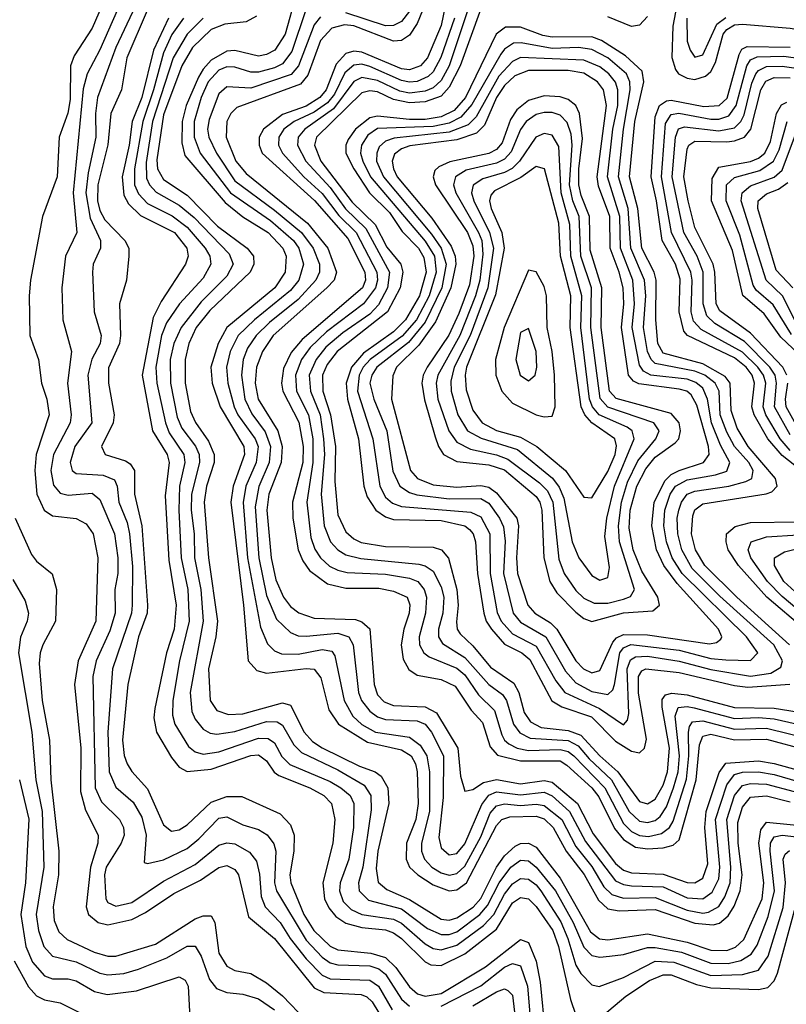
# Model space of a CAD drawing. Header units: inches. Extents: x 990535 to 1117859, y 769386 to 892122.
# Tile 827 of 1056: x 1051288 to 1053220, y 865184 to 867666. Entities that reach past the tile are written whole.
import ezdxf

# ---------------------------------------------------------------- set-up
doc = ezdxf.new("R2010")
doc.units = ezdxf.units.IN
doc.header["$MEASUREMENT"] = 0
doc.layers.add('B0856', color=7, linetype='Continuous')

msp = doc.modelspace()

# ---------------------------------------------------------------- linework, layer by layer
at = {"layer": 'B0856', "color": 5}
for points, elevation in [([(1051577.2, 867790), (1051490, 867590.4), (1051457.9, 867530), (1051448, 867492), (1051422.1, 867230), (1051431.4, 867130), (1051403.2, 867070), (1051393.7, 866990), (1051396.5, 866910), (1051418.3, 866830), (1051408.3, 866750), (1051417.8, 866670), (1051414.8, 866650), (1051373.2, 866570), (1051366.4, 866530), (1051372.6, 866492.6), (1051390, 866472.8), (1051410, 866467.2), (1051470, 866472.6), (1051490, 866457), (1051526.8, 866370), (1051535, 866310), (1051535.4, 866270), (1051527.3, 866230), (1051528.1, 866170), (1051514.8, 866125.2), (1051480.5, 866050), (1051472.2, 866010), (1051477.8, 865730), (1051494, 865694), (1051539.7, 865650), (1051549.7, 865629.7), (1051550.7, 865610), (1051543.6, 865590), (1051505.4, 865530), (1051501.6, 865510), (1051504.8, 865450), (1051510, 865440.6), (1051530, 865431.7), (1051570, 865440.5), (1051650, 865494.1), (1051730, 865536.3), (1051790, 865584.8), (1051810, 865591.3), (1051830, 865588.8), (1051867.3, 865567.3), (1051884.9, 865544.9), (1051892.3, 865512.3), (1051896.1, 865456.1), (1051906.9, 865430), (1051944.2, 865390), (1051969.5, 865349.5), (1052010, 865298.9), (1052050, 865257.1), (1052070, 865248.5), (1052170, 865244.6), (1052192.5, 865230), (1052226.7, 865170)], 2740), ([(1051620.8, 867790), (1051530, 867596), (1051483.7, 867470), (1051478.4, 867430), (1051479.7, 867370), (1051459.9, 867280.1), (1051454.3, 867230), (1051465.6, 867165.6), (1051491.5, 867110), (1051491.1, 867090), (1051473, 867050), (1051471.4, 867030), (1051475.5, 866930), (1051493, 866870), (1051490.3, 866850), (1051469.9, 866810.1), (1051459.8, 866770), (1051469.2, 866650), (1051426.6, 866590), (1051415.1, 866550), (1051420.1, 866530), (1051430, 866522), (1051497.8, 866517.8), (1051526.6, 866506.6), (1051533.3, 866490), (1051537.7, 866450), (1051558.3, 866398.3), (1051564.4, 866370), (1051572, 866288), (1051571.6, 866190), (1051569.6, 866170), (1051521.4, 866030), (1051509.8, 865870), (1051513.6, 865770), (1051530, 865731), (1051573.4, 865693.4), (1051595.7, 865655.7), (1051606.7, 865610), (1051601.2, 865541.2), (1051610, 865539), (1051650, 865548.5), (1051710, 865576.7), (1051739.3, 865600.7), (1051790, 865653.4), (1051810, 865656.4), (1051850, 865636), (1051890, 865624.4), (1051911.2, 865611.2), (1051928.1, 865588.1), (1051933, 865570), (1051930.4, 865490.4), (1051935.2, 865470), (1052010, 865345.9), (1052050, 865302.3), (1052070, 865288.4), (1052090, 865283.2), (1052170, 865280.9), (1052193.3, 865273.3), (1052210, 865260.2), (1052250, 865197), (1052270, 865179.4)], 2760), ([(1052377.4, 867782.6), (1052350, 867651.6), (1052315.7, 867570), (1052298.1, 867550), (1052270, 867540), (1052250, 867542.5), (1052150, 867584.4), (1052130, 867587.1), (1052110, 867581.2), (1052085.6, 867554.4), (1052060.5, 867490), (1052044.7, 867470), (1052010, 867448.7), (1051950, 867427.2), (1051902.4, 867390), (1051891.7, 867370), (1051891, 867350), (1051899.1, 867330), (1052030.7, 867210.7), (1052114.6, 867114.6), (1052157.9, 867030), (1052159.2, 867010), (1052151.8, 866990), (1051999.6, 866860.4), (1051972.4, 866827.6), (1051953.1, 866786.9), (1051947.8, 866750), (1051950.9, 866730), (1051991.6, 866651.6), (1052002.6, 866590), (1052001.2, 866550), (1051975.3, 866450), (1051976.6, 866410), (1051990, 866330), (1052001.7, 866301.7), (1052017.9, 866277.9), (1052063.8, 866243.8), (1052110, 866233.4), (1052193.3, 866233.3), (1052230, 866225.6), (1052264.1, 866210), (1052270.8, 866190.8), (1052269.4, 866170), (1052256, 866130), (1052249.1, 866090), (1052254.4, 866054.4), (1052268.3, 866028.3), (1052290, 866014.1), (1052350, 866002.8), (1052385.6, 865985.6), (1052425.6, 865925.6), (1052454.7, 865894.7), (1052473.3, 865833.3), (1052492.3, 865812.3), (1052550, 865797.7), (1052650, 865797.4), (1052667, 865787), (1052730, 865729.8), (1052747.3, 865707.3), (1052787.3, 865627.3), (1052810, 865599.4), (1052840.1, 865580.1), (1052870, 865575.8), (1052910, 865578.8), (1052935, 865585), (1052950, 865598.6), (1052993.3, 865750), (1053001.6, 865838.4), (1053010, 865860.2), (1053030, 865864.7), (1053090, 865850.8), (1053170, 865852.3), (1053270, 865825.1)], 3020), ([(1052956.9, 867770), (1052933.9, 867650), (1052931.5, 867571.5), (1052940.5, 867540.5), (1052948.5, 867530), (1052970, 867519.3), (1052990, 867515.8), (1053016.1, 867523.9), (1053030, 867536.2), (1053041.6, 867558.4), (1053061.4, 867630), (1053070, 867641.9), (1053090, 867653.3), (1053110, 867655.3), (1053230, 867645.1), (1053310, 867631.2), (1053348.3, 867631.7), (1053363, 867637), (1053374, 867646), (1053379.5, 867660.5), (1053389.4, 867750)], 3120), ([(1051510, 867736.5), (1051470, 867645.3), (1051424.9, 867575.1), (1051415.7, 867550), (1051415.1, 867464.9), (1051408.9, 867431.1), (1051387, 867370), (1051381.9, 867270), (1051345.3, 867170), (1051314.8, 867010), (1051311.3, 866970), (1051313, 866870), (1051335.2, 866810), (1051342.4, 866750), (1051356.4, 866710), (1051361.7, 866670), (1051328.9, 866570), (1051326, 866530), (1051331.2, 866470), (1051349.8, 866430), (1051370, 866415.7), (1051430, 866408.8), (1051455.3, 866395.3), (1051472.6, 866370), (1051485, 866310), (1051479.4, 866150), (1051435.4, 866050), (1051425.5, 865990), (1051441.8, 865830), (1051440.8, 865720.8), (1051453.4, 865673.4), (1051485.1, 865610), (1051484.8, 865590), (1051466.4, 865530), (1051455.4, 865430), (1051461.1, 865410), (1051485.4, 865390), (1051510, 865384.5), (1051570, 865397.7), (1051604.5, 865415.5), (1051676.4, 865463.6), (1051743.4, 865496.6), (1051790, 865529.2), (1051810, 865533.8), (1051830, 865523.7), (1051839.6, 865510), (1051864.6, 865404.5), (1051930, 865350.1), (1052030, 865225.6), (1052054, 865214), (1052148.5, 865208.5), (1052162.8, 865202.8), (1052176.6, 865190), (1052210, 865134.3)], 2720), ([(1051985, 867730), (1051956.6, 867630), (1051930.6, 867589.4), (1051910, 867578.4), (1051890, 867574.7), (1051830, 867588.8), (1051810, 867587.1), (1051770, 867564), (1051750, 867541.8), (1051738.7, 867521.3), (1051707.7, 867450), (1051697.5, 867410), (1051696.2, 867356.2), (1051704.4, 867324.4), (1051805.6, 867205.6), (1051850, 867169.7), (1051913.7, 867130), (1051950.9, 867090), (1051959.5, 867070), (1051956.6, 867030), (1051930.8, 866990), (1051809.6, 866890), (1051788.1, 866850), (1051769.8, 866790), (1051773, 866750), (1051793, 866690), (1051852.8, 866590), (1051854.1, 866570), (1051825.9, 866490), (1051820, 866450), (1051851.8, 866190), (1051863.4, 866050), (1051885.3, 866025.3), (1051910, 866018.5), (1052010, 866030.5), (1052030, 866029), (1052047.2, 866007.2), (1052066.7, 865926.7), (1052091.2, 865890), (1052164.5, 865844.5), (1052250, 865825.7), (1052274.5, 865810), (1052285.6, 865790), (1052290, 865770), (1052292.5, 865690), (1052286.3, 865650), (1052262.6, 865590), (1052261.7, 865550), (1052270.6, 865530), (1052291.3, 865510), (1052330, 865485), (1052370, 865470), (1052390, 865472.4), (1052413.9, 865490), (1052490, 865634.6), (1052503.2, 865650), (1052523.1, 865656.9), (1052590, 865658.5), (1052610, 865651.9), (1052632.7, 865630), (1052665.6, 865570), (1052710.9, 865510.9), (1052746.7, 865446.7), (1052770, 865425), (1052799.3, 865419.3), (1052890, 865422.5), (1052990, 865388.2), (1053036.1, 865383.9), (1053051.6, 865388.4), (1053073.3, 865406.7), (1053089, 865431), (1053103.9, 865470), (1053109, 865510), (1053098.7, 865590), (1053097.8, 865642.2), (1053110, 865680.9), (1053130, 865706), (1053170, 865709.6), (1053230, 865694)], 2920), ([(1052429.9, 867730.1), (1052370, 867550), (1052350, 867513.4), (1052330, 867494.6), (1052310, 867486), (1052270, 867481.1), (1052246.1, 867486.1), (1052190, 867513.4), (1052150, 867521.1), (1052129.8, 867510.2), (1052078.7, 867441.3), (1052006.5, 867390), (1051989.8, 867370), (1051988.4, 867350), (1052009, 867310), (1052070, 867243.3), (1052109.4, 867189.4), (1052160.1, 867140.1), (1052220, 867030), (1052215.3, 866990), (1052192.6, 866947.4), (1052170, 866924.2), (1052102.7, 866877.3), (1052059.4, 866840.6), (1052034.7, 866810), (1052017.3, 866770), (1052020.4, 866730), (1052045.3, 866670), (1052053.5, 866610), (1052055.7, 866570), (1052047.9, 866470), (1052055.4, 866390), (1052071.5, 866350), (1052089.6, 866329.6), (1052110, 866317.4), (1052147.9, 866307.9), (1052293.6, 866293.6), (1052310, 866289.2), (1052330, 866275.9), (1052350, 866236.4), (1052356.9, 866210), (1052354, 866170), (1052343.7, 866130), (1052343.7, 866110), (1052353.7, 866093.7), (1052410, 866058.6), (1052470, 865990.3), (1052504.7, 865964.7), (1052514.7, 865950), (1052532.4, 865890), (1052548.2, 865868.2), (1052574.8, 865854.8), (1052670, 865848.6), (1052695.6, 865835.6), (1052722.9, 865802.9), (1052779.5, 865750), (1052823.8, 865670), (1052850, 865645.9), (1052870, 865641.9), (1052890, 865646.9), (1052902.4, 865657.6), (1052917.9, 865682.1), (1052936, 865730), (1052947.2, 865770), (1052950.6, 865810), (1052940.1, 865910), (1052947.8, 865932.2), (1052970, 865935.1), (1052988.2, 865931.8), (1053090, 865904.7), (1053150, 865907.4), (1053190, 865904), (1053290, 865880.9)], 3060), ([(1051609.3, 867690), (1051557.5, 867570), (1051544.5, 867490), (1051517.1, 867430), (1051510, 867350.7), (1051484.4, 867250), (1051484, 867210), (1051490, 867185.1), (1051502.1, 867162.1), (1051553, 867110), (1051562.7, 867090), (1051563.2, 867070), (1051556.7, 867010), (1051539.1, 866950), (1051541.9, 866870), (1051538.9, 866850), (1051511.5, 866788.5), (1051511.6, 866750), (1051525.5, 866670), (1051523.7, 866650), (1051493.6, 866590), (1051502.9, 866570), (1051554.5, 866554.5), (1051566.5, 866546.5), (1051576.9, 866530), (1051577.3, 866470), (1051595.8, 866390), (1051610.2, 866190), (1051609.3, 866170), (1051587.2, 866110), (1051559.9, 865990), (1051547.2, 865850), (1051551.4, 865811.4), (1051558.8, 865790), (1051570.4, 865770.5), (1051610, 865727.2), (1051650, 865636.4), (1051670, 865620.4), (1051690, 865623.6), (1051710, 865636), (1051770, 865693.6), (1051810, 865708.1), (1051847.9, 865707.9), (1051944.1, 865664.1), (1051970, 865636.2), (1051979.5, 865610), (1051978.6, 865570), (1051968.9, 865510), (1051971.3, 865490), (1052003.7, 865410), (1052029.1, 865370), (1052070, 865330.5), (1052090, 865321.2), (1052173, 865313), (1052210, 865301.7), (1052236.3, 865276.3), (1052270, 865227.9), (1052290.2, 865210.2), (1052310, 865204), (1052350, 865210.7), (1052462, 865278), (1052550, 865347.5), (1052570, 865339.7), (1052590, 865292.7), (1052599.5, 865239.5), (1052612.6, 865110)], 2780), ([(1052009.1, 867690.9), (1051973.9, 867586.1), (1051950, 867555.1), (1051930, 867544.7), (1051890, 867534), (1051870, 867534.2), (1051830, 867547), (1051810, 867547.5), (1051790, 867539.5), (1051762.7, 867510), (1051744.9, 867470), (1051727.3, 867410), (1051727.7, 867370), (1051742.9, 867330), (1051819.4, 867230), (1051919.8, 867159.8), (1051977.8, 867110), (1051991.3, 867090), (1052003.4, 867050), (1051991.7, 867010), (1051970, 866983.5), (1051879.5, 866910), (1051838.7, 866870), (1051818.3, 866830), (1051809, 866790), (1051812.6, 866750), (1051828.5, 866690), (1051838, 866670), (1051881.1, 866610), (1051888.6, 866590), (1051884, 866550), (1051858.1, 866490), (1051851.1, 866448.9), (1051861.9, 866310), (1051894.9, 866134.9), (1051912.6, 866092.6), (1051930, 866074.7), (1051947.3, 866067.3), (1051990, 866066.6), (1052050, 866078.6), (1052074.3, 866074.3), (1052082.3, 866062.3), (1052105.3, 865950), (1052127.3, 865910), (1052150, 865889.2), (1052184.6, 865870), (1052270, 865857.4), (1052297.4, 865837.4), (1052313.8, 865810), (1052321.1, 865770), (1052320.9, 865670), (1052300.2, 865590), (1052300.6, 865570), (1052308.5, 865550), (1052326.7, 865530), (1052350, 865515.1), (1052370, 865509.4), (1052390, 865513.3), (1052410, 865531.8), (1052450, 865605.8), (1052474, 865666), (1052490, 865684.5), (1052510, 865689.1), (1052550, 865684.9), (1052590, 865688.8), (1052610, 865685.2), (1052654.2, 865650), (1052690, 865582.1), (1052730, 865531), (1052760.4, 865480.4), (1052780.8, 865460.8), (1052810, 865451.5), (1052890, 865453.5), (1052970, 865421.5), (1053010, 865413.6), (1053024.2, 865415.8), (1053050, 865430.6), (1053065.5, 865454.5), (1053078.5, 865490), (1053080.4, 865530), (1053070, 865650), (1053090, 865710.5), (1053110, 865735.9), (1053130, 865740.8), (1053170, 865738.8), (1053240.3, 865720.3)], 2940), ([(1052303.4, 867690), (1052290, 867656.8), (1052270, 867627.4), (1052250, 867613.6), (1052230, 867612.2), (1052130, 867650.8), (1052106.4, 867653.6), (1052074.7, 867645.3), (1052046, 867614), (1052013.8, 867526.2), (1051995.8, 867504.2), (1051835.3, 867444.7), (1051819.6, 867430), (1051810, 867410), (1051807.8, 867370), (1051832.3, 867310), (1051858.4, 867278.4), (1052013.1, 867153.1), (1052064.2, 867090), (1052086.6, 867030), (1052080.3, 867010), (1052062.1, 866990), (1051926.9, 866870), (1051900.1, 866830), (1051884.9, 866790), (1051881.4, 866750), (1051888.8, 866710), (1051938.7, 866630), (1051949.3, 866590), (1051946.9, 866550), (1051916, 866470), (1051910.5, 866430), (1051921.7, 866310), (1051933.7, 866253.7), (1051952.7, 866210), (1051970, 866187), (1051991.2, 866171.2), (1052030, 866157.6), (1052134, 866154), (1052150, 866148.6), (1052170, 866130.9), (1052181.6, 865990), (1052190, 865964.4), (1052206.3, 865946.3), (1052230, 865936.9), (1052310, 865934.3), (1052338.7, 865918.7), (1052392.5, 865830), (1052398.7, 865758.7), (1052410, 865720.9), (1052430, 865725.7), (1052457.3, 865742.7), (1052489.6, 865750.4), (1052550, 865740), (1052610, 865748.5), (1052630, 865743.6), (1052693.5, 865690), (1052733.6, 865613.6), (1052790, 865539), (1052810, 865522.2), (1052830, 865515.2), (1052910, 865511.8), (1052970, 865491.2), (1052990, 865490.1), (1053010, 865502.3), (1053022.1, 865537.9), (1053015.1, 865630), (1053017.9, 865670), (1053051.3, 865768.7), (1053068.1, 865791.9), (1053150, 865798.1), (1053190, 865791.4), (1053268.8, 865768.8)], 2980), ([(1052450, 867693.9), (1052398.2, 867550), (1052370, 867496.7), (1052350, 867473.8), (1052310, 867459.1), (1052270, 867456.9), (1052230, 867465.6), (1052190, 867484.2), (1052170, 867487.4), (1052150, 867482.3), (1052036.3, 867370), (1052031.2, 867350), (1052046.7, 867310), (1052126.1, 867206.1), (1052184, 867150), (1052213.1, 867093.1), (1052248.9, 867050), (1052253.7, 867030), (1052247.1, 866990), (1052215.1, 866930), (1052087.9, 866830), (1052062.8, 866797.2), (1052051.4, 866770), (1052052.1, 866730), (1052071, 866670), (1052084.2, 866590), (1052082.4, 866502.4), (1052090, 866418.4), (1052110, 866374.9), (1052130, 866357.2), (1052148.6, 866348.6), (1052210, 866338.2), (1052330, 866336.7), (1052350.8, 866330), (1052368.4, 866308.4), (1052389.9, 866230), (1052392.8, 866190), (1052388.5, 866148.5), (1052390.6, 866130), (1052397.8, 866117.8), (1052430, 866087.6), (1052474.4, 866034.3), (1052533.7, 865993.7), (1052545.6, 865970), (1052559.7, 865919.7), (1052575.7, 865895.7), (1052602.1, 865882.1), (1052670, 865873.9), (1052702.3, 865862.3), (1052750, 865810.4), (1052795.9, 865770), (1052850, 865695.4), (1052870, 865689.3), (1052890, 865701.2), (1052910, 865736.4), (1052920.8, 865770), (1052926, 865830), (1052907.1, 865932.9), (1052907.6, 865952.4), (1052916, 865964), (1052931.6, 865968.4), (1052970, 865963.8), (1053090, 865932), (1053190, 865930.8), (1053290, 865914.2)], 3080), ([(1052270, 867687.9), (1052250, 867661.7), (1052230, 867651.5), (1052210, 867651.1), (1052110, 867683.4)], 2960), ([(1051662.8, 867670), (1051624.7, 867590), (1051595.2, 867470), (1051571.3, 867410), (1051563.4, 867350), (1051545.6, 867270), (1051550, 867224.4), (1051562.4, 867202.4), (1051592.6, 867172.6), (1051677.7, 867130), (1051709.1, 867090), (1051712.6, 867070), (1051705.7, 867050), (1051644, 866956), (1051624.5, 866915.5), (1051596.5, 866770), (1051622.4, 866630), (1051659.5, 866570), (1051664.6, 866550), (1051654.3, 866465.7), (1051663.5, 866303.5), (1051681.8, 866190), (1051676.8, 866130), (1051658.1, 866070), (1051628.5, 865930), (1051625.8, 865905.8), (1051632.2, 865870), (1051670, 865806.1), (1051690, 865782), (1051710, 865771), (1051770, 865776.8), (1051870, 865811.5), (1051890, 865812.5), (1051910, 865798.1), (1051929.4, 865769.4), (1051941, 865761), (1052018.7, 865730), (1052054.4, 865710), (1052073.8, 865690), (1052082.5, 865650), (1052077, 865590), (1052051.5, 865490), (1052056.3, 865450), (1052067, 865427), (1052084.9, 865404.9), (1052110, 865388.1), (1052150, 865377.9), (1052210, 865371.5), (1052230, 865364.3), (1052250, 865350), (1052310, 865290.8), (1052323.8, 865283.8), (1052350, 865281.6), (1052410, 865311.2), (1052490, 865373.7), (1052530, 865439.8), (1052550, 865453.5), (1052570, 865449.8), (1052590, 865430.3), (1052631.5, 865370), (1052645.7, 865330), (1052676.1, 865196.1), (1052690, 865156.6)], 2820), ([(1051700.9, 867670), (1051671, 867629), (1051650, 867582.5), (1051625.4, 867490), (1051598.1, 867410), (1051577, 867290), (1051577.3, 867250), (1051587.6, 867227.6), (1051610, 867203.2), (1051672.2, 867172.2), (1051710, 867143.3), (1051755, 867090), (1051767.4, 867070), (1051769.8, 867050), (1051750, 867014.6), (1051690.3, 866949.7), (1051657.8, 866902.2), (1051645, 866870), (1051630.8, 866790), (1051633.5, 866750), (1051654.9, 866650), (1051664.9, 866624.9), (1051701.6, 866570), (1051704.3, 866550), (1051690.7, 866490), (1051688.5, 866430), (1051694.5, 866310), (1051711.5, 866230), (1051714.9, 866150), (1051690.8, 866050), (1051674, 865950), (1051672.8, 865912.8), (1051679.1, 865890), (1051713.5, 865833.5), (1051730, 865820.7), (1051750, 865814.9), (1051790, 865820.8), (1051890, 865854.6), (1051914.4, 865854.4), (1051930, 865843.4), (1051948.4, 865808.4), (1051968.9, 865788.9), (1052070, 865745.5), (1052097.6, 865730), (1052120.8, 865710), (1052129.8, 865690), (1052129.4, 865630), (1052117, 865550), (1052095.8, 865490), (1052094.2, 865470), (1052103.3, 865443.3), (1052123, 865423), (1052150.6, 865410.6), (1052230, 865398.6), (1052250, 865388.5), (1052310, 865336.3), (1052330, 865324.3), (1052350, 865320.8), (1052390, 865332.7), (1052457.1, 865382.9), (1052482.9, 865410), (1052510, 865461.9), (1052530, 865487.8), (1052550, 865501.2), (1052570, 865499.5), (1052590, 865485.1), (1052601.8, 865470), (1052651.6, 865391.6), (1052669.6, 865350), (1052690, 865282.4), (1052701.9, 865261.9), (1052730, 865232.8), (1052748.4, 865228.4), (1052810, 865251.2), (1052890, 865292.4), (1052936.4, 865290), (1053030, 865256.2), (1053110, 865258.7), (1053150.3, 865269.7), (1053174.4, 865305.6), (1053212, 865428), (1053218.3, 865490), (1053212.5, 865550), (1053217.5, 865562.5), (1053228.3, 865571.7)], 2840), ([(1051750, 867670), (1051709.8, 867630.2), (1051674.2, 867570), (1051622.6, 867410), (1051606.2, 867306.2), (1051607.1, 867267.1), (1051614.7, 867250), (1051631.5, 867231.5), (1051690, 867198.5), (1051727.4, 867167.4), (1051816, 867076), (1051825.7, 867050), (1051810, 867019.9), (1051745.3, 866954.7), (1051694.9, 866890), (1051676.2, 866850), (1051667.1, 866810), (1051668.1, 866750), (1051684.3, 866664.3), (1051696.6, 866636.6), (1051731.2, 866591.2), (1051740.1, 866570), (1051740.7, 866550), (1051720.5, 866470), (1051719.6, 866430), (1051727.3, 866370), (1051728.3, 866310), (1051744.5, 866230), (1051750.6, 866150), (1051717.7, 865970), (1051721.9, 865921.9), (1051730, 865903.1), (1051750, 865877.8), (1051767.5, 865867.5), (1051784.8, 865864.8), (1051830, 865872), (1051910, 865896.8), (1051936.4, 865896.4), (1051950, 865887.4), (1051978.4, 865838.4), (1051998.5, 865818.5), (1052090, 865775.2), (1052156.3, 865736.3), (1052172.6, 865710), (1052173.8, 865673.8), (1052152.6, 865530), (1052142, 865490), (1052143.7, 865470), (1052166.6, 865446.6), (1052250, 865424.3), (1052315.4, 865375.4), (1052350, 865359.5), (1052370, 865359.9), (1052390, 865366.9), (1052447.9, 865410), (1052467.3, 865432.7), (1052496.2, 865490), (1052525.8, 865530), (1052550, 865547.4), (1052570, 865545.7), (1052590, 865529.8), (1052638.4, 865470), (1052682.6, 865390), (1052710, 865327.6), (1052730, 865307.2), (1052750, 865303), (1052774.9, 865305.1), (1052810, 865309.8), (1052870, 865327.1), (1052890, 865327.2), (1052955.6, 865315.6), (1053030, 865287.8), (1053073.5, 865286.5), (1053105.9, 865294.1), (1053131.7, 865310), (1053147, 865333), (1053174.4, 865405.6), (1053190.5, 865470), (1053179.7, 865570), (1053180.3, 865590), (1053190, 865605.8), (1053210, 865610), (1053282.3, 865602.3)], 2860), ([(1051884.7, 867675.3), (1051859, 867661), (1051804.5, 867655.5), (1051770, 867641.9), (1051723.4, 867596.6), (1051696.1, 867550), (1051650, 867426.3), (1051633.5, 867313.5), (1051635.2, 867290), (1051650, 867263.5), (1051710, 867223.7), (1051786, 867146), (1051861.4, 867090), (1051877.4, 867070), (1051877.7, 867050), (1051868.8, 867030), (1051766.8, 866933.2), (1051732.8, 866890), (1051714.2, 866850), (1051704.6, 866810), (1051705, 866750), (1051718.2, 866678.2), (1051730.5, 866650.5), (1051764, 866604), (1051778.2, 866570), (1051777.9, 866550), (1051758.8, 866490), (1051752.4, 866450), (1051763.4, 866310), (1051786.4, 866150), (1051782.4, 866110), (1051763.8, 866030), (1051767.5, 865950), (1051784.9, 865924.9), (1051814.2, 865914.2), (1051850, 865916.6), (1051950, 865944), (1051970, 865938.4), (1052005.2, 865870), (1052026.1, 865846.1), (1052050.4, 865830.4), (1052144.5, 865784.5), (1052184.1, 865770), (1052199.1, 865759.1), (1052215.9, 865730), (1052218, 865690), (1052190.2, 865570), (1052186.3, 865526.3), (1052191.7, 865491.7), (1052213, 865473), (1052270, 865448.4), (1052350, 865398.3), (1052370, 865396.1), (1052390, 865401.7), (1052431, 865429), (1052450, 865450.8), (1052489.4, 865530), (1052510, 865558.4), (1052537.1, 865582.9), (1052550, 865588.9), (1052570, 865590.3), (1052590, 865579.8), (1052650, 865502.1), (1052726.8, 865366.8), (1052749, 865349), (1052770, 865346.1), (1052870, 865361.9), (1052970, 865340.4), (1053030, 865320.4), (1053070, 865319.5), (1053092, 865328), (1053113, 865347), (1053159.6, 865450), (1053163.5, 865490), (1053150.9, 865590), (1053156, 865624.1), (1053170, 865643.4), (1053290, 865631.4)], 2880), ([(1052046.4, 867673.6), (1052030, 867653.7), (1051990.9, 867550), (1051972, 867528), (1051870, 867493.4), (1051810, 867496.9), (1051790, 867479.1), (1051765, 867415), (1051761, 867390), (1051764.3, 867370), (1051784.1, 867330), (1051830, 867259.9), (1051930, 867186.4), (1051998, 867130), (1052027.7, 867090), (1052043.6, 867050), (1052043.2, 867030), (1052034.6, 867010), (1051990, 866960.9), (1051917.2, 866902.8), (1051884.2, 866870), (1051862.1, 866837.9), (1051850.7, 866809.3), (1051847, 866770), (1051855.6, 866710), (1051872.7, 866672.7), (1051906.9, 866626.9), (1051920.1, 866590), (1051916.9, 866550), (1051890.8, 866489.2), (1051881.5, 866438.5), (1051890.4, 866309.6), (1051910, 866214.6), (1051935.2, 866155.2), (1051970, 866121), (1051990, 866113.2), (1052010, 866112), (1052090, 866119.7), (1052117.8, 866110), (1052128.5, 866090), (1052141.6, 865970), (1052149.5, 865949.5), (1052170, 865922.6), (1052190, 865908.7), (1052210, 865901.7), (1052290, 865898.6), (1052310.2, 865890.2), (1052326.2, 865870), (1052356, 865810), (1052354.8, 865705.2), (1052344.6, 865604.6), (1052350, 865578.8), (1052370, 865561.1), (1052390, 865564.5), (1052410, 865588.7), (1052452.3, 865687.7), (1052470, 865711.2), (1052490, 865719.5), (1052550, 865711.8), (1052610, 865719.1), (1052630, 865709.7), (1052673.8, 865670), (1052714.2, 865594.2), (1052790, 865495.3), (1052810, 865485.8), (1052830, 865482.7), (1052910, 865480.1), (1052970, 865452.7), (1053009.8, 865450.2), (1053033.4, 865466.6), (1053050, 865500.4), (1053052.9, 865530), (1053041.4, 865650), (1053070, 865737), (1053090, 865763.1), (1053110, 865768.8), (1053150.3, 865769.7), (1053190, 865763.4), (1053250, 865745.7)], 2960), ([(1052383.8, 867670), (1052349.1, 867570.9), (1052330, 867535.1), (1052317, 867523), (1052290, 867510.3), (1052270, 867508.7), (1052250, 867512.8), (1052170, 867548.6), (1052150, 867554), (1052130, 867552.1), (1052107.3, 867532.7), (1052081.1, 867478.9), (1052063.3, 867456.7), (1052030, 867433), (1051979.8, 867410), (1051953.2, 867390), (1051940.9, 867370), (1051940.2, 867350), (1051950, 867330), (1052003.9, 867270), (1052050, 867228.3), (1052092.5, 867172.5), (1052136, 867130), (1052188.3, 867030), (1052189.9, 867010), (1052184.9, 866990), (1052154.5, 866950), (1052060.8, 866879.2), (1052020, 866840), (1051998, 866810), (1051982.9, 866770), (1051985.8, 866730), (1052016.1, 866670), (1052026.5, 866610), (1052026.9, 866550), (1052011.2, 866450), (1052021.2, 866361.2), (1052031.7, 866331.7), (1052046, 866310), (1052068.8, 866288.8), (1052090, 866278.1), (1052112.9, 866272.9), (1052210, 866268.2), (1052270, 866258.1), (1052291.3, 866250), (1052306.9, 866230), (1052313.2, 866210), (1052310.9, 866170), (1052294.6, 866110), (1052295.9, 866090), (1052306.1, 866070), (1052319.9, 866059.9), (1052390, 866031.7), (1052410, 866014.3), (1052444.3, 865964.3), (1052484.4, 865924.4), (1052502.9, 865862.9), (1052509.6, 865849.6), (1052520.6, 865840.6), (1052541.4, 865830), (1052570, 865824.1), (1052650, 865826.7), (1052670, 865821.4), (1052684.6, 865810), (1052763, 865730), (1052810, 865639.6), (1052830, 865619.4), (1052850, 865609.2), (1052872.8, 865607.2), (1052905.8, 865614.2), (1052925.4, 865630), (1052934.6, 865645.4), (1052968.2, 865751.8), (1052974.6, 865810), (1052973.8, 865870), (1052975.9, 865884.1), (1052984.1, 865895.9), (1053010, 865899), (1053090, 865877.7), (1053170, 865880.1), (1053289.2, 865850.8)], 3040), ([(1052870, 867674.5), (1052850, 867652.7), (1052830, 867649), (1052770, 867673.9)], 3080), ([(1052969.5, 867670), (1052970, 867612.4), (1052977.7, 867590), (1052990, 867572.2), (1053010, 867577.5), (1053045.2, 867654.8), (1053067.8, 867672.2)], 3140), ([(1053228.2, 866090), (1053095.3, 866210), (1053014.8, 866290), (1052991.7, 866330), (1052981.1, 866370), (1052984.2, 866415.8), (1052990, 866430.4), (1053010, 866445.9), (1053169.4, 866470.6), (1053183.6, 866476.4), (1053197.4, 866490), (1053193, 866510), (1053124.4, 866590), (1053096.4, 866636.4), (1053080.8, 866680.8), (1053078.4, 866750), (1053066.4, 866766.4), (1053010, 866799.1), (1052910, 866825.4), (1052896.1, 866850), (1052891.1, 866910), (1052892.2, 867010), (1052887.5, 867030), (1052855.7, 867090), (1052846, 867190), (1052825.3, 867270), (1052838.5, 867410), (1052861.1, 867510), (1052856.8, 867536.8), (1052815, 867575), (1052754.2, 867614.2), (1052730, 867623.5), (1052630, 867622.6), (1052606.8, 867626.8), (1052550, 867648), (1052512.4, 867647.6), (1052488.9, 867630), (1052411.2, 867470), (1052382.8, 867437.2), (1052350, 867421.1), (1052310, 867415), (1052270, 867414.6), (1052190, 867423.6), (1052170, 867419.3), (1052134.2, 867390), (1052115.7, 867364.3), (1052109.7, 867350), (1052110.2, 867330), (1052129.7, 867290), (1052169.7, 867230), (1052220.2, 867180.2), (1052252, 867132), (1052293.2, 867090), (1052306.6, 867066.6), (1052312.1, 867030), (1052295.5, 866970), (1052260.5, 866910), (1052230, 866879), (1052154.7, 866825.3), (1052124, 866790), (1052110.7, 866750), (1052114.3, 866710), (1052141.5, 866610), (1052155, 866490), (1052163.8, 866463.8), (1052185.8, 866430), (1052210, 866412.8), (1052230, 866406.1), (1052350, 866403.3), (1052409.5, 866390), (1052421.2, 866381.2), (1052430.9, 866370), (1052436.5, 866350), (1052441.6, 866270), (1052457.5, 866170), (1052464, 866150), (1052477.4, 866130), (1052510, 866091.8), (1052553.2, 866070), (1052573.6, 866053.6), (1052629.2, 865949.2), (1052654, 865934), (1052728.9, 865908.9), (1052790, 865847.4), (1052830, 865821.9), (1052850, 865817.6), (1052862.4, 865830), (1052867.9, 865852.1), (1052848, 865968), (1052847.6, 866010), (1052855.7, 866024.3), (1052866.3, 866030), (1052950, 866020.8), (1053090, 865987.5), (1053123.5, 865983.5), (1053229.3, 865990.7)], 3120), ([(1053290, 866504.7), (1053210, 866567.7), (1053173.9, 866610), (1053139, 866670), (1053133.7, 866690), (1053140.3, 866750), (1053133.9, 866770), (1053118.9, 866790), (1053090, 866813.5), (1052971.2, 866870), (1052961.5, 866881.5), (1052950.3, 866930), (1052952.6, 867012.6), (1052940.8, 867050), (1052906.9, 867110), (1052892.8, 867210), (1052879.4, 867270), (1052890, 867421.9), (1052900.8, 867450), (1052918.3, 867461.7), (1052930, 867463.6), (1053012.2, 867447.8), (1053051.2, 867450), (1053071.1, 867468.9), (1053101.3, 867578.7), (1053108, 867592), (1053121.3, 867598.7), (1053230, 867597.4)], 3080), ([(1053230, 866580.6), (1053204.7, 866610), (1053168.6, 866670), (1053161.5, 866690), (1053168.3, 866750), (1053162.6, 866770), (1053148.8, 866790), (1053110, 866828.4), (1053005.4, 866885.4), (1052986.4, 866906.4), (1052980.5, 866930), (1052983, 867010), (1052979.7, 867030), (1052930.9, 867130), (1052905.5, 867270), (1052915.3, 867404.7), (1052930, 867427.5), (1052949.4, 867430.6), (1053030, 867415.3), (1053050, 867415.3), (1053075.6, 867424.4), (1053094, 867450), (1053120.7, 867550), (1053130, 867564.9), (1053147, 867573), (1053214.3, 867574.3), (1053370, 867552.2)], 3060), ([(1053230, 866620.1), (1053190.1, 866690), (1053195.8, 866750), (1053191.8, 866770), (1053179, 866790), (1053114.8, 866854.8), (1053040.3, 866900.3), (1053019.6, 866919.6), (1053010.4, 866950), (1053010.3, 867030), (1052995.7, 867070), (1052962, 867130), (1052932.5, 867270), (1052940.8, 867370), (1052948.5, 867391.5), (1052963.8, 867396.2), (1053050, 867386.4), (1053090, 867394.1), (1053105.8, 867410), (1053113.6, 867426.4), (1053133.3, 867506.7), (1053143.2, 867530), (1053150, 867538.5), (1053170, 867548.1), (1053210, 867549.4), (1053370, 867526.2)], 3040), ([(1053221.9, 866770), (1053211.7, 866790), (1053130, 866875.7), (1053052.4, 866932.4), (1053043.5, 866950), (1053040.3, 867030), (1053035.6, 867050), (1052990, 867142.8), (1052972.9, 867210), (1052961.7, 867270), (1052970, 867340.1), (1052974.4, 867350), (1052990, 867360), (1053070, 867358.8), (1053090, 867360.6), (1053114.9, 867370), (1053130.7, 867390), (1053155.8, 867490), (1053168.7, 867511.3), (1053190, 867521), (1053230, 867520.2)], 3020), ([(1053267.6, 866807.6), (1053206.1, 866866.1), (1053164.4, 866924.4), (1053110.6, 866970.7), (1053084.8, 867084.8), (1053031.8, 867210), (1053033.6, 867266.4), (1053050, 867294.3), (1053130, 867309), (1053150, 867317.1), (1053165.7, 867330), (1053180.3, 867359.7), (1053195.9, 867430), (1053208.3, 867451.7), (1053221.4, 867458.6)], 2980), ([(1053233, 866873), (1053187.3, 866947.3), (1053144.6, 866984.6), (1053136.7, 866996.7), (1053103.2, 867123.2), (1053068.6, 867210), (1053069.3, 867250), (1053090, 867268.3), (1053153.9, 867286.1), (1053188.3, 867310), (1053201.8, 867338.2), (1053222, 867410)], 2960), ([(1053251, 866890), (1053210.4, 866970.4), (1053169.6, 867010), (1053106.2, 867210), (1053108.8, 867230), (1053130, 867247.2), (1053190, 867269.3), (1053210, 867287.4), (1053243.3, 867376.7)], 2940), ([(1053236.4, 866990), (1053194.7, 867034.7), (1053148.1, 867190), (1053149.2, 867210), (1053170, 867227.6), (1053200.6, 867239.4), (1053224.3, 867255.7)], 2920), ([(1053245.3, 866645.3), (1053220.2, 866690), (1053217.9, 866710), (1053223.8, 866750)], 3020), ([(1051275.9, 866410), (1051317.6, 866317.6), (1051330, 866301.3), (1051369.4, 866269.4), (1051380.4, 866230), (1051377.6, 866150), (1051346.3, 866090), (1051339.4, 866070), (1051337.2, 866042.8), (1051344.4, 865950), (1051363.1, 865850), (1051366.6, 865750), (1051386.3, 865570), (1051385.3, 865510), (1051372.2, 865430), (1051375, 865395), (1051386.5, 865366.5), (1051407, 865347), (1051475.5, 865315.5), (1051510, 865304.9), (1051530, 865305.3), (1051630, 865335.4), (1051730, 865399.7), (1051750, 865407.3), (1051770, 865406.7), (1051779.7, 865390), (1051790, 865313.1), (1051810, 865279.7), (1051830, 865269.4), (1051870, 865261.3), (1051910, 865238.3), (1051950, 865205.5), (1052010, 865142.7)], 2680), ([(1053265.7, 866130), (1053171.1, 866210), (1053099.8, 866290), (1053074, 866330), (1053068.4, 866350), (1053069.6, 866370), (1053091.7, 866388.3), (1053130, 866398.6), (1053250, 866400.1)], 3080), ([(1053283.4, 866150), (1053210, 866211.9), (1053172.6, 866250), (1053130.4, 866310), (1053124.4, 866330), (1053131.5, 866350), (1053170, 866362.9), (1053250, 866367.7)], 3060), ([(1053306, 866166), (1053214.2, 866250), (1053190.3, 866290), (1053190.3, 866309.7), (1053215.7, 866324.3), (1053330, 866353.4)], 3040), ([(1051270, 866255.2), (1051301.3, 866201.3), (1051309.6, 866170), (1051306.3, 866150), (1051290, 866109.9), (1051284.3, 866070), (1051318.3, 865870), (1051328.4, 865750), (1051344.3, 865670), (1051348.2, 865530), (1051329.5, 865410), (1051334.7, 865370), (1051348.5, 865330), (1051370, 865305.5), (1051430, 865291.3), (1051490, 865262.5), (1051510, 865258), (1051550, 865261.9), (1051587.3, 865272.7), (1051658.6, 865301.4), (1051710, 865330.1), (1051730, 865330.5), (1051745.4, 865305.4), (1051766.1, 865246.1), (1051784, 865224), (1051810, 865213.8), (1051850, 865209.5), (1051890, 865198), (1051930, 865170.1)], 2660), ([(1051286.8, 865750), (1051310.7, 865650.7), (1051302.4, 865490), (1051290.8, 865410), (1051302.8, 865330), (1051319.7, 865290), (1051350, 865255.3), (1051370, 865248.1), (1051410, 865248.5), (1051430, 865243.2), (1051476.1, 865216.1), (1051508.3, 865208.3), (1051581.9, 865218.1), (1051690, 865253.4), (1051704.8, 865244.8), (1051712.8, 865230), (1051716.5, 865150)], 2640), ([(1052730, 865132.2), (1052815.7, 865204.3), (1052875.7, 865244.3), (1052910, 865258.5), (1052930, 865258.4), (1052993.5, 865233.5), (1053030, 865225.8), (1053150, 865221), (1053173.5, 865226.5), (1053190, 865243), (1053198, 865262), (1053243.2, 865430)], 2820), ([(1051273.6, 865293.6), (1051310, 865228), (1051330, 865205.5), (1051350, 865194.9), (1051390, 865187.7), (1051450, 865157.2)], 2620), ([(1052350, 865179.2), (1052450, 865230.8), (1052510, 865277.2), (1052530, 865286.9), (1052550, 865280.7), (1052567.4, 865230), (1052575.8, 865130)], 2760), ([(1052430, 865180.2), (1052490, 865215.3), (1052510, 865222.5), (1052518.4, 865218.4), (1052530, 865206.7), (1052537.1, 865150)], 2740)]:
    msp.add_lwpolyline(points, dxfattribs=dict(at, elevation=elevation))
for points, elevation in [([(1052551.6, 867608.4), (1052532.8, 867607.2), (1052510, 867592.4), (1052500.4, 867579.6), (1052427.8, 867452.2), (1052399.5, 867420.5), (1052370, 867405.6), (1052330, 867397.4), (1052190, 867392.3), (1052165, 867375), (1052149, 867350), (1052147.1, 867330), (1052152.3, 867310), (1052172.1, 867270), (1052310, 867108.4), (1052333.2, 867070), (1052337.6, 867030), (1052320, 866970), (1052287.9, 866910), (1052251.8, 866868.2), (1052171.2, 866810), (1052153.6, 866790), (1052143.2, 866770), (1052139.4, 866730), (1052178, 866610), (1052195.8, 866490), (1052210, 866462.6), (1052227.6, 866447.6), (1052250, 866439.3), (1052424.9, 866424.9), (1052450, 866412.8), (1052472.8, 866370), (1052473.8, 866270), (1052491.4, 866171.4), (1052501.2, 866150), (1052530, 866117.9), (1052590, 866086.9), (1052639.1, 865999.1), (1052662.2, 865970), (1052749.4, 865929.4), (1052810, 865888.6), (1052819.7, 865900.3), (1052823.2, 865916.8), (1052819.3, 866030), (1052827.6, 866052.4), (1052840.4, 866059.6), (1052870, 866061.9), (1052950, 866048.8), (1053030, 866027.7), (1053130, 866011.5), (1053181.2, 866018.8), (1053206.3, 866033.7), (1053210.4, 866050), (1053188.4, 866090), (1053052.7, 866212.7), (1052983, 866283), (1052957.2, 866330), (1052946.5, 866370), (1052945, 866410), (1052949, 866430), (1052956.1, 866450), (1052970.1, 866469.9), (1052990, 866478), (1053075, 866490), (1053118.2, 866501.8), (1053133.7, 866510), (1053136.5, 866530), (1053125.7, 866550), (1053089.5, 866590), (1053070, 866626.4), (1053053.6, 866670), (1053050.9, 866730), (1053040.7, 866750), (1053014.5, 866770), (1052990, 866780.4), (1052890, 866799.4), (1052879.3, 866810), (1052870.6, 866830), (1052860.6, 866890), (1052865.8, 866970), (1052862.7, 867010), (1052828.6, 867090), (1052821.4, 867190), (1052796.9, 867270), (1052809.7, 867390), (1052826.6, 867490), (1052825.8, 867510), (1052817, 867530), (1052770.2, 867570), (1052730, 867591.6), (1052696.4, 867596.4), (1052630, 867594.2)], 3140), ([(1052550, 867570.7), (1052530, 867561), (1052495.7, 867524.3), (1052438.6, 867421.4), (1052418.3, 867401.7), (1052370, 867383.2), (1052231.9, 867368.1), (1052210, 867360.1), (1052194.1, 867345.9), (1052187.7, 867330), (1052187.5, 867310), (1052204.6, 867270), (1052325.6, 867125.6), (1052350.3, 867090), (1052362.9, 867050), (1052351.5, 866990), (1052310, 866903.6), (1052267.8, 866852.2), (1052188.1, 866790), (1052175, 866770), (1052170, 866750), (1052180.2, 866710), (1052212.9, 866630), (1052228.5, 866528.5), (1052245.6, 866490), (1052270, 866474.4), (1052288.6, 866468.6), (1052370, 866458.1), (1052450, 866459.2), (1052470, 866447.7), (1052497.3, 866410), (1052507.7, 866387.7), (1052511.2, 866351.2), (1052507.7, 866270), (1052531.7, 866170), (1052550, 866147.5), (1052614, 866110), (1052663.7, 866023.7), (1052690, 865994.1), (1052730, 865972.7), (1052770, 865964.9), (1052783, 865977), (1052787.5, 865990), (1052800.8, 866070), (1052810, 866082.4), (1052828.7, 866091.3), (1052950, 866076.6), (1053030, 866056.1), (1053068, 866052), (1053129.6, 866050.4), (1053148.5, 866070), (1053119.9, 866110), (1052957.7, 866270), (1052932.3, 866310), (1052918.3, 866350), (1052911.3, 866390), (1052913.7, 866430), (1052927.3, 866470), (1052941.2, 866490), (1052970, 866506.5), (1053041.5, 866518.5), (1053070, 866528.1), (1053078.2, 866550), (1053054, 866594), (1053031.8, 866650), (1053021.8, 866710), (1053010, 866737.3), (1052991.9, 866751.9), (1052970, 866759.8), (1052878.5, 866770), (1052860.3, 866780.3), (1052850, 866795), (1052831.5, 866890), (1052837.4, 866950), (1052833.7, 867010), (1052801.9, 867090), (1052800.2, 867170), (1052769.1, 867270), (1052783.2, 867390), (1052795.4, 867450), (1052795.8, 867490), (1052789.3, 867509.3), (1052772.7, 867530), (1052750, 867547.5), (1052710, 867564.8)], 3160), ([(1052670, 867538.1), (1052570, 867538.1), (1052535.6, 867524.5), (1052510, 867500.2), (1052489.9, 867470), (1052459.3, 867400.7), (1052439.5, 867380.5), (1052390, 867363.4), (1052271.2, 867348.8), (1052250, 867340.7), (1052232.9, 867327.1), (1052226.7, 867310), (1052229.9, 867290), (1052239.5, 867270), (1052326.4, 867166.4), (1052375.7, 867095.7), (1052385.7, 867070), (1052387, 867050), (1052374.3, 866990), (1052335.7, 866904.3), (1052294.2, 866845.8), (1052237.6, 866790), (1052228.6, 866768.6), (1052225.2, 866710), (1052273.1, 866530), (1052290.9, 866510), (1052330, 866493.9), (1052390, 866487.6), (1052450, 866492.1), (1052470, 866487.6), (1052490, 866473.8), (1052540.6, 866410), (1052545, 866390), (1052540.4, 866310), (1052542.8, 866270), (1052568.6, 866190), (1052586.5, 866170), (1052625.7, 866145.7), (1052641.7, 866130), (1052690, 866050.1), (1052708.8, 866030), (1052730, 866019.9), (1052750, 866025.3), (1052783.1, 866096.9), (1052792.1, 866107.9), (1052810, 866116.6), (1052870, 866115.2), (1053026.9, 866093.1), (1053043.9, 866096.1), (1053055.1, 866104.9), (1053057.4, 866110), (1053049.3, 866130), (1052944.7, 866244.7), (1052911.1, 866290), (1052893.3, 866330), (1052881, 866390), (1052887, 866450), (1052915.2, 866504.8), (1052930, 866519.7), (1052949.9, 866530), (1053011.2, 866550), (1053025.4, 866570), (1053023.9, 866590), (1052994.5, 866694.5), (1052980.3, 866720.3), (1052969.4, 866729.4), (1052950, 866734.9), (1052848.7, 866748.7), (1052834.8, 866754.8), (1052822, 866770), (1052804.5, 866890), (1052810.8, 866950), (1052808.9, 866990), (1052799.2, 867030), (1052775.9, 867090), (1052775.3, 867170), (1052746.7, 867246.7), (1052743.3, 867270), (1052766.6, 867450), (1052759.3, 867490), (1052744.1, 867510), (1052710, 867531.8)], 3180), ([(1052610, 867474.1), (1052570, 867462.3), (1052540.9, 867439.1), (1052525.2, 867414.8), (1052503.7, 867356.3), (1052490, 867339), (1052470, 867328.7), (1052372, 867308), (1052344.4, 867295.6), (1052334.2, 867285.8), (1052329.8, 867270), (1052336.3, 867250), (1052416.5, 867130), (1052430, 867096.4), (1052432.1, 867070), (1052422, 866998), (1052394.6, 866925.4), (1052369.4, 866870.6), (1052314.6, 866790), (1052304.5, 866770), (1052301.4, 866750), (1052307.9, 866707.9), (1052334.7, 866614.7), (1052343.2, 866590), (1052356.1, 866570), (1052390, 866552.8), (1052470, 866543.9), (1052510, 866531.5), (1052590, 866464.4), (1052599.3, 866450), (1052604.3, 866430), (1052609, 866310), (1052623.8, 866250), (1052641.7, 866221.7), (1052690, 866172.8), (1052710, 866156.7), (1052730, 866149.3), (1052810, 866171), (1052883.7, 866176.3), (1052900.4, 866190), (1052896.2, 866210), (1052856.2, 866276.2), (1052834.4, 866330), (1052824.5, 866384.5), (1052826.9, 866430), (1052843.6, 866490), (1052865.8, 866534.2), (1052890, 866563.8), (1052940.2, 866599.8), (1052948.9, 866610), (1052953.1, 866630), (1052950, 866650), (1052930, 866673.6), (1052791, 866711), (1052774.1, 866730), (1052753.4, 866890), (1052755.5, 866990), (1052725.7, 867085.7), (1052724.5, 867170), (1052703.1, 867223.1), (1052697.1, 867250), (1052697.1, 867290), (1052706.8, 867366.8), (1052699.1, 867430), (1052689.9, 867450), (1052670, 867465.5), (1052650, 867472.1)], 3220), ([(1052610, 867432.4), (1052590, 867427.3), (1052564.3, 867410), (1052550, 867389.9), (1052526.6, 867333.4), (1052510, 867314.6), (1052490, 867304.7), (1052412.9, 867287.1), (1052386.2, 867270), (1052381.6, 867250), (1052387.4, 867230), (1052444.6, 867130), (1052452.4, 867110), (1052454.9, 867074.9), (1052447.5, 867010), (1052436.5, 866970), (1052397, 866870), (1052341.4, 866770), (1052337.7, 866750), (1052341.6, 866710), (1052369.6, 866629.6), (1052390, 866601.4), (1052423.9, 866583.9), (1052490, 866569.3), (1052518.3, 866558.3), (1052598.4, 866498.4), (1052618.3, 866478.3), (1052631.4, 866450), (1052646.4, 866306.4), (1052660.5, 866270), (1052690, 866226.9), (1052710, 866207.7), (1052735.5, 866195.5), (1052770, 866195.2), (1052810, 866205.6), (1052827.5, 866212.5), (1052837.5, 866230), (1052799.5, 866350), (1052796.8, 866390), (1052804.6, 866450), (1052819.7, 866500.3), (1052845.7, 866554.3), (1052890.9, 866610), (1052899.6, 866630), (1052886.4, 866650), (1052770, 866689.5), (1052751.1, 866711.1), (1052727.8, 866890), (1052728.9, 866990), (1052702.4, 867070), (1052698, 867170), (1052682.1, 867210), (1052673.6, 867250), (1052680.3, 867350), (1052677.7, 867377.7), (1052667.6, 867407.6), (1052650, 867425.4), (1052630, 867432.2)], 3240), ([(1052610, 867379.1), (1052589.1, 867370), (1052547.9, 867310), (1052528.8, 867291.2), (1052510, 867281.1), (1052454.9, 867265.1), (1052431.1, 867248.9), (1052427, 867230), (1052432.3, 867210), (1052472.4, 867130), (1052481.7, 867090), (1052467.5, 866990), (1052422.9, 866870), (1052382.6, 866790), (1052374.7, 866754.7), (1052375.4, 866730), (1052391.9, 866670), (1052416.6, 866630), (1052451.4, 866611.4), (1052542.5, 866582.5), (1052630.5, 866510.5), (1052647.4, 866487.4), (1052659.8, 866459.8), (1052680.6, 866350), (1052696.9, 866310), (1052730, 866265.1), (1052750, 866253.6), (1052770, 866259.7), (1052774.7, 866285.3), (1052763, 866363), (1052767.9, 866410), (1052787.5, 866490), (1052837, 866610), (1052831.6, 866630), (1052819, 866639), (1052748.2, 866670), (1052731.3, 866690), (1052724, 866710), (1052702.1, 866890), (1052704.6, 866970), (1052677.1, 867070), (1052674.9, 867150), (1052652.4, 867230), (1052646.7, 867346.7), (1052630, 867374.9)], 3260), ([(1052590, 867296.6), (1052551.1, 867268.9), (1052484.7, 867235.3), (1052475.6, 867224.4), (1052471.9, 867210), (1052476.3, 867190), (1052502.7, 867130), (1052508.8, 867090), (1052487.1, 866972.9), (1052414.2, 866790), (1052410.9, 866770), (1052413.5, 866733.5), (1052430, 866681.7), (1052453.9, 866650), (1052490, 866630.9), (1052550, 866614), (1052591.1, 866590), (1052663.9, 866530), (1052710, 866462.6), (1052730, 866460.8), (1052770, 866527.6), (1052788.4, 866570), (1052792.1, 866592.1), (1052787.7, 866610), (1052729.8, 866649.8), (1052712.5, 866670), (1052703.3, 866690), (1052675.6, 866890), (1052677.3, 866970), (1052651.2, 867070), (1052647, 867153), (1052610.7, 867290.7)], 3280), ([(1052570, 867034.9), (1052509, 866890), (1052487.4, 866810), (1052488.1, 866770), (1052503.5, 866730), (1052530, 866699.9), (1052590, 866670.3), (1052610, 866664.7), (1052630, 866666.8), (1052637.5, 866690), (1052635.9, 866770), (1052630, 866830), (1052617.5, 866890), (1052615.8, 866970), (1052610, 866993.9), (1052590, 867030.5)], 3320), ([(1052570, 866887.6), (1052550, 866877.6), (1052538.6, 866810), (1052549.2, 866770), (1052570, 866756), (1052586.8, 866770), (1052591.1, 866790), (1052589.4, 866830)], 3340)]:
    msp.add_lwpolyline(points, close=True, dxfattribs=dict(at, elevation=elevation))

doc.saveas('drawing.dxf')
